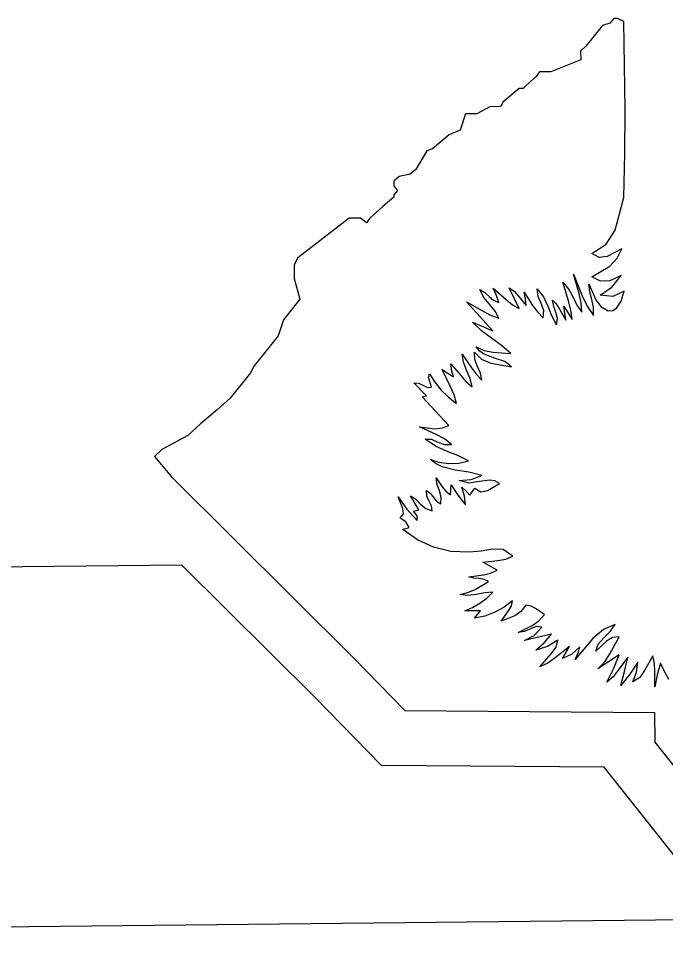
# Model space of a CAD drawing. Extents: x 2001876 to 2025694, y 804561 to 868938.
# Drawn here: x 2010994.63 to 2011005.79, y 829773.47 to 829789.38 of the extents above; entities that cross this region are included whole.
import ezdxf

# ---------------------------------------------------------------- set-up
doc = ezdxf.new("R2010")
doc.units = 0
doc.layers.add('TR SN EXTRUDED PANEL SIGNS - GROUND MOUNTED', color=7, linetype='Continuous')

msp = doc.modelspace()

# ---------------------------------------------------------------- linework, layer by layer
at = {"layer": 'TR SN EXTRUDED PANEL SIGNS - GROUND MOUNTED'}
for p, q in [((2011004.9, 829789.384), (2011004.836, 829789.304)), ((2011004.965, 829789.385), (2011004.9, 829789.384)), ((2011005.075, 829789.332), (2011004.965, 829789.385)), ((2011004.707, 829789.263), (2011004.422, 829788.908)), ((2011004.836, 829789.304), (2011004.707, 829789.263)), ((2011004.422, 829788.908), (2011004.329, 829788.823)), ((2011004.329, 829788.823), (2011004.331, 829788.669)), ((2011004.331, 829788.669), (2011003.816, 829788.465)), ((2011003.622, 829788.463), (2011003.562, 829788.385)), ((2011003.816, 829788.465), (2011003.622, 829788.463)), ((2011003.466, 829788.3), (2011003.336, 829788.18)), ((2011003.562, 829788.385), (2011003.466, 829788.3)), ((2011003.271, 829788.179), (2011002.988, 829787.943)), ((2011003.336, 829788.18), (2011003.271, 829788.179)), ((2011002.988, 829787.943), (2011002.955, 829787.866)), ((2011002.762, 829787.863), (2011002.54, 829787.742)), ((2011002.955, 829787.866), (2011002.762, 829787.863)), ((2011002.345, 829787.74), (2011002.251, 829787.459)), ((2011002.54, 829787.742), (2011002.345, 829787.74)), ((2011002.251, 829787.459), (2011002.06, 829787.378)), ((2011002.06, 829787.378), (2011001.773, 829787.136)), ((2011001.773, 829787.136), (2011001.678, 829787.1)), ((2011001.678, 829787.1), (2011001.488, 829786.781)), ((2011001.199, 829786.659), (2011001.105, 829786.58)), ((2011001.392, 829786.703), (2011001.199, 829786.659)), ((2011001.488, 829786.781), (2011001.392, 829786.703)), ((2011001.105, 829786.58), (2011001.106, 829786.499)), ((2011001.106, 829786.499), (2011001.171, 829786.421)), ((2011001.171, 829786.421), (2011001.107, 829786.343)), ((2011001.107, 829786.343), (2011001.108, 829786.303)), ((2011001.108, 829786.303), (2011000.917, 829786.142)), ((2011000.917, 829786.142), (2011000.694, 829785.944)), ((2011000.338, 829785.94), (2010999.449, 829785.256)), ((2011000.534, 829785.942), (2011000.338, 829785.94)), ((2011000.634, 829785.864), (2011000.534, 829785.942)), ((2011000.694, 829785.944), (2011000.634, 829785.864)), ((2010999.449, 829785.256), (2010999.387, 829785.139)), ((2010999.387, 829785.139), (2010999.39, 829784.903)), ((2010999.39, 829784.903), (2010999.488, 829784.547)), ((2011003.267, 829784.385), (2011003.099, 829784.739)), ((2011005.032, 829784.512), (2011005.081, 829784.683)), ((2010999.488, 829784.547), (2010999.203, 829784.189)), ((2011002.814, 829783.999), (2011002.364, 829784.502)), ((2011004.076, 829784.184), (2011004.042, 829784.425)), ((2010999.203, 829784.189), (2010999.11, 829783.913)), ((2010999.11, 829783.913), (2010998.697, 829783.395)), ((2010998.697, 829783.395), (2010998.633, 829783.273)), ((2011001.94, 829783.336), (2011002.137, 829783.205)), ((2010998.633, 829783.273), (2010998.283, 829782.837)), ((2011001.671, 829782.877), (2011001.453, 829783.103)), ((2010998.283, 829782.837), (2010998.061, 829782.636)), ((2011001.595, 829782.863), (2011001.671, 829782.877)), ((2011002.057, 829782.366), (2011001.595, 829782.863)), ((2010998.061, 829782.636), (2010997.774, 829782.398)), ((2010997.774, 829782.398), (2010997.552, 829782.197)), ((2010997.552, 829782.197), (2010997.264, 829782.038)), ((2010997.264, 829782.038), (2010997.104, 829781.956)), ((2010997.104, 829781.956), (2010996.977, 829781.836)), ((2010996.977, 829781.836), (2010997.27, 829781.482)), ((2010997.27, 829781.482), (2011000.417, 829778.355)), ((2011002.42, 829781.164), (2011002.507, 829781.286)), ((2011001.539, 829780.914), (2011001.396, 829781.153)), ((2011002.889, 829779.874), (2011002.641, 829780.011)), ((2011002.605, 829779.173), (2011002.332, 829779.17)), ((2011003.828, 829778.773), (2011003.359, 829778.66)), ((2011000.417, 829778.355), (2011001.296, 829777.453)), ((2011001.296, 829777.453), (2011005.604, 829777.422)), ((2011005.604, 829777.422), (2011005.61, 829776.908)), ((2011005.61, 829776.908), (2011006.51, 829775.773)), ((2010970.051, 829773.472), (2011040.308, 829774.211)), ((2010970.087, 829773.472), (2011040.344, 829774.212))]:
    msp.add_line(p, q, dxfattribs=at)
for points in [[(2011005.081, 829784.683), (2011004.885, 829784.59), (2011004.669, 829784.616), (2011004.867, 829784.753), (2011005.027, 829784.956), (2011004.832, 829784.859), (2011004.67, 829784.854), (2011004.526, 829784.931), (2011004.834, 829785.113), (2011004.963, 829785.251), (2011005.041, 829785.413), (2011004.789, 829785.284), (2011004.652, 829785.263), (2011004.522, 829785.331), (2011004.771, 829785.494), (2011004.924, 829785.734), (2011005.077, 829786.296), (2011005.095, 829787.055), (2011005.099, 829787.814), (2011005.075, 829789.332)], [(2011004.042, 829784.425), (2011004.184, 829784.198), (2011004.163, 829784.358), (2011004.121, 829784.518), (2011004.025, 829784.837), (2011004.125, 829784.714), (2011004.199, 829784.579), (2011004.266, 829784.444), (2011004.349, 829784.32), (2011004.339, 829784.478), (2011004.302, 829784.643), (2011004.207, 829784.979), (2011004.356, 829784.605), (2011004.443, 829784.427), (2011004.552, 829784.265), (2011004.554, 829784.404), (2011004.525, 829784.538), (2011004.489, 829784.672), (2011004.47, 829784.81), (2011004.591, 829784.536), (2011004.678, 829784.419), (2011004.806, 829784.344), (2011004.884, 829784.349), (2011004.947, 829784.39), (2011005.032, 829784.512)], [(2011002.364, 829784.502), (2011002.636, 829784.343), (2011002.773, 829784.268), (2011002.921, 829784.216), (2011002.857, 829784.341), (2011002.756, 829784.458), (2011002.654, 829784.579), (2011002.591, 829784.714), (2011002.677, 829784.659), (2011002.75, 829784.59), (2011002.825, 829784.527), (2011002.918, 829784.489), (2011002.876, 829784.61), (2011002.819, 829784.736), (2011003.044, 829784.539), (2011003.155, 829784.449), (2011003.267, 829784.385)], [(2011003.099, 829784.739), (2011003.19, 829784.68), (2011003.258, 829784.598), (2011003.389, 829784.437), (2011003.378, 829784.546), (2011003.354, 829784.665), (2011003.501, 829784.435), (2011003.585, 829784.327), (2011003.682, 829784.224), (2011003.693, 829784.349), (2011003.652, 829784.47), (2011003.6, 829784.593), (2011003.582, 829784.725), (2011003.692, 829784.587), (2011003.764, 829784.427), (2011003.827, 829784.262), (2011003.913, 829784.106), (2011003.931, 829784.21), (2011003.904, 829784.314), (2011003.865, 829784.42), (2011003.845, 829784.531), (2011003.909, 829784.464), (2011003.966, 829784.372), (2011004.076, 829784.184)], [(2011002.137, 829783.205), (2011002.11, 829783.307), (2011002.091, 829783.433), (2011002.261, 829783.228), (2011002.35, 829783.124), (2011002.457, 829783.037), (2011002.425, 829783.179), (2011002.364, 829783.321), (2011002.307, 829783.461), (2011002.285, 829783.6), (2011002.45, 829783.364), (2011002.533, 829783.249), (2011002.627, 829783.147), (2011002.601, 829783.271), (2011002.55, 829783.386), (2011002.505, 829783.503), (2011002.501, 829783.634), (2011002.618, 829783.511), (2011002.78, 829783.445), (2011003.139, 829783.381), (2011003.02, 829783.472), (2011002.847, 829783.528), (2011002.666, 829783.597), (2011002.589, 829783.65), (2011002.526, 829783.723), (2011002.664, 829783.663), (2011002.818, 829783.633), (2011003.124, 829783.609), (2011002.964, 829783.748), (2011002.791, 829783.874), (2011002.62, 829784.002), (2011002.464, 829784.148), (2011002.814, 829783.999)], [(2011001.453, 829783.103), (2011001.541, 829783.097), (2011001.617, 829783.057), (2011001.688, 829783.021), (2011001.758, 829783.03), (2011001.722, 829783.144), (2011001.707, 829783.199), (2011001.724, 829783.258), (2011001.813, 829783.116), (2011001.922, 829782.979), (2011002.048, 829782.854), (2011002.186, 829782.749), (2011002.146, 829782.896), (2011002.082, 829783.043), (2011001.94, 829783.336)], [(2011002.507, 829781.286), (2011002.61, 829781.226), (2011002.723, 829781.247), (2011002.932, 829781.366), (2011002.848, 829781.413), (2011002.761, 829781.428), (2011002.584, 829781.404), (2011002.405, 829781.375), (2011002.232, 829781.422), (2011002.441, 829781.436), (2011002.625, 829781.503), (2011002.4, 829781.561), (2011002.166, 829781.598), (2011001.941, 829781.656), (2011001.836, 829781.707), (2011001.739, 829781.779), (2011001.882, 829781.733), (2011002.053, 829781.71), (2011002.231, 829781.717), (2011002.393, 829781.761), (2011002.209, 829781.852), (2011002.015, 829781.928), (2011001.826, 829782.013), (2011001.647, 829782.133), (2011001.758, 829782.13), (2011001.869, 829782.083), (2011001.982, 829782.039), (2011002.105, 829782.043), (2011001.979, 829782.139), (2011001.839, 829782.212), (2011001.55, 829782.342), (2011001.816, 829782.311), (2011001.945, 829782.326), (2011002.057, 829782.366)], [(2011001.396, 829781.153), (2011001.488, 829781.095), (2011001.57, 829781.013), (2011001.66, 829780.937), (2011001.768, 829780.897), (2011001.755, 829780.984), (2011001.716, 829781.066), (2011001.679, 829781.151), (2011001.669, 829781.245), (2011001.742, 829781.196), (2011001.792, 829781.127), (2011001.843, 829781.061), (2011001.92, 829781.019), (2011001.922, 829781.133), (2011001.893, 829781.241), (2011001.857, 829781.349), (2011001.838, 829781.463), (2011001.942, 829781.311), (2011002.003, 829781.235), (2011002.083, 829781.173), (2011002.094, 829781.345), (2011002.209, 829781.167), (2011002.344, 829780.998), (2011002.329, 829781.148), (2011002.278, 829781.302), (2011002.35, 829781.243), (2011002.42, 829781.164)], [(2011002.641, 829780.011), (2011002.899, 829780.038), (2011003.038, 829780.066), (2011003.16, 829780.118), (2011002.995, 829780.23), (2011002.811, 829780.238), (2011002.613, 829780.203), (2011002.41, 829780.186), (2011002.089, 829780.198), (2011001.793, 829780.268), (2011001.518, 829780.394), (2011001.263, 829780.574), (2011001.37, 829780.607), (2011001.315, 829780.708), (2011001.217, 829780.77), (2011001.277, 829780.846), (2011001.26, 829780.938), (2011001.181, 829781.138), (2011001.329, 829780.926), (2011001.51, 829780.729), (2011001.51, 829780.812), (2011001.445, 829780.893), (2011001.539, 829780.914)], [(2011040.279, 829780.424), (2011040.279, 829780.424), (2011014.339, 829780.138), (2011014.393, 829779.96), (2011015.275, 829779.766), (2011015.496, 829779.298), (2011015.877, 829779.149), (2011016.34, 829778.771), (2011016.589, 829777.735), (2011015.154, 829775.929), (2011012.62, 829774.991), (2011012.362, 829774.671), (2011006.041, 829774.835), (2011004.738, 829776.478), (2011000.893, 829776.506), (2010999.742, 829777.686), (2010997.453, 829779.96), (2010970.022, 829779.671)], [(2011002.332, 829779.17), (2011002.464, 829779.23), (2011002.593, 829779.303), (2011002.711, 829779.39), (2011002.817, 829779.492), (2011002.676, 829779.483), (2011002.526, 829779.457), (2011002.381, 829779.439), (2011002.253, 829779.455), (2011002.385, 829779.487), (2011002.509, 829779.539), (2011002.739, 829779.676), (2011002.666, 829779.714), (2011002.578, 829779.728), (2011002.487, 829779.737), (2011002.402, 829779.761), (2011002.656, 829779.791), (2011002.777, 829779.823), (2011002.889, 829779.874)], [(2011003.359, 829778.66), (2011003.526, 829778.75), (2011003.662, 829778.892), (2011003.561, 829778.901), (2011003.464, 829778.862), (2011003.362, 829778.815), (2011003.25, 829778.799), (2011003.492, 829778.92), (2011003.608, 829779.001), (2011003.704, 829779.108), (2011003.554, 829779.213), (2011003.476, 829779.256), (2011003.386, 829779.27), (2011003.3, 829779.163), (2011003.195, 829779.086), (2011002.957, 829778.992), (2011003.087, 829779.171), (2011003.14, 829779.259), (2011003.156, 829779.344), (2011003.009, 829779.234), (2011002.849, 829779.147), (2011002.678, 829779.083), (2011002.499, 829779.045), (2011002.605, 829779.173)], [(2011005.573, 829778.398), (2011005.43, 829778.146), (2011005.35, 829778.026), (2011005.228, 829777.95), (2011005.292, 829778.116), (2011005.314, 829778.287), (2011005.179, 829778.081), (2011005.026, 829777.884), (2011005.087, 829778.124), (2011005.147, 829778.374), (2011004.975, 829778.15), (2011004.894, 829778.034), (2011004.783, 829777.945), (2011004.901, 829778.186), (2011004.995, 829778.417), (2011004.629, 829778.172), (2011004.745, 829778.293), (2011004.836, 829778.431), (2011004.992, 829778.722), (2011004.878, 829778.711), (2011004.778, 829778.647), (2011004.594, 829778.476), (2011004.632, 829778.597), (2011004.728, 829778.709), (2011004.841, 829778.819), (2011004.926, 829778.937), (2011004.722, 829778.851), (2011004.543, 829778.697), (2011004.233, 829778.333), (2011004.286, 829778.446), (2011004.319, 829778.55), (2011004.179, 829778.426), (2011004.018, 829778.35), (2011004.136, 829778.56), (2011003.888, 829778.364), (2011003.763, 829778.269), (2011003.625, 829778.206), (2011003.824, 829778.432), (2011003.908, 829778.546), (2011003.938, 829778.666), (2011003.758, 829778.558), (2011003.559, 829778.497), (2011003.701, 829778.623), (2011003.828, 829778.773)], [(2011005.851, 829777.988), (2011005.774, 829778.128), (2011005.707, 829778.272), (2011005.652, 829778.071), (2011005.61, 829777.865), (2011005.608, 829778.129), (2011005.602, 829778.267), (2011005.573, 829778.398)]]:
    msp.add_lwpolyline(points, dxfattribs=at)

doc.saveas('drawing.dxf')
